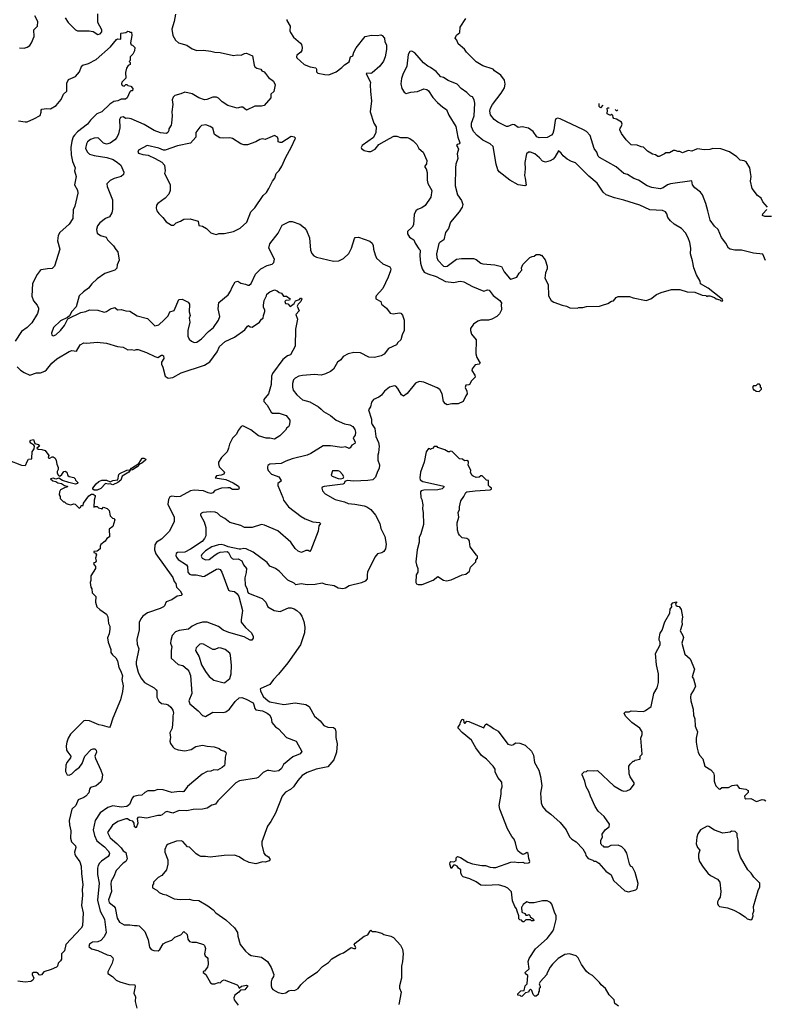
# Model space of a CAD drawing. Extents: x 1933546 to 2138868, y 524910 to 667279.
# Tile 451 of 466: x 2115737 to 2123720, y 590095 to 600644. Entities that reach past the tile are written whole.
import ezdxf

# ---------------------------------------------------------------- set-up
doc = ezdxf.new("R2010")
doc.units = 0

msp = doc.modelspace()

# ---------------------------------------------------------------- linework, layer by layer
at = {"layer": '0CON10XD'}
for points in [[(2115735, 600344), (2115785, 600340), (2115815, 600351), (2115844, 600366), (2115863, 600395), (2115892, 600465), (2115889, 600535), (2115929, 600575), (2115931, 600625), (2115899, 600685)], [(2116224, 600665), (2116256, 600615), (2116333, 600535), (2116354, 600524), (2116480, 600525), (2116525, 600516), (2116575, 600486), (2116599, 600491), (2116616, 600515), (2116616, 600535), (2116573, 600615), (2116575, 600705)], [(2117404, 600704), (2117389, 600625), (2117364, 600544), (2117376, 600475), (2117404, 600424), (2117436, 600396), (2117525, 600370), (2117585, 600331), (2117635, 600313), (2117705, 600316), (2117785, 600308), (2117825, 600297), (2117883, 600293), (2118025, 600261), (2118065, 600268), (2118107, 600263), (2118145, 600283), (2118166, 600286), (2118228, 600258), (2118246, 600156), (2118255, 600140), (2118275, 600126), (2118318, 600115), (2118328, 600095), (2118354, 600084), (2118368, 600068)], [(2118598, 600645), (2118596, 600635), (2118631, 600575), (2118630, 600525), (2118637, 600505), (2118670, 600455), (2118745, 600393), (2118755, 600378), (2118762, 600345), (2118756, 600314), (2118746, 600295), (2118704, 600265), (2118699, 600245), (2118705, 600234), (2118784, 600164), (2118848, 600138), (2118908, 600128), (2118914, 600115), (2118916, 600085), (2118930, 600070), (2119005, 600055), (2119045, 600054), (2119125, 600086), (2119185, 600130), (2119215, 600161), (2119266, 600194), (2119277, 600245), (2119302, 600258), (2119313, 600297), (2119339, 600341), (2119435, 600463), (2119505, 600479), (2119566, 600474), (2119605, 600480), (2119618, 600475), (2119643, 600445), (2119648, 600408), (2119663, 600375), (2119663, 600325), (2119650, 600245), (2119631, 600199), (2119594, 600145), (2119511, 600075), (2119495, 600066), (2119455, 600072), (2119448, 600065), (2119494, 599975), (2119489, 599945), (2119492, 599875), (2119503, 599775), (2119490, 599655), (2119530, 599535), (2119554, 599495), (2119551, 599435), (2119525, 599383), (2119402, 599295), (2119394, 599276), (2119397, 599265), (2119425, 599241), (2119471, 599231), (2119495, 599232), (2119542, 599258), (2119583, 599305), (2119695, 599372), (2119743, 599395), (2119775, 599396), (2119815, 599383), (2119885, 599382), (2119915, 599370), (2119951, 599345), (2119990, 599305), (2120010, 599265), (2120056, 599226), (2120096, 599135), (2120092, 599098), (2120074, 599076), (2120073, 599065), (2120090, 599045), (2120098, 599005), (2120099, 598925), (2120108, 598888), (2120151, 598815), (2120138, 598742), (2120077, 598653), (2120041, 598629), (2119995, 598612), (2119977, 598595), (2119962, 598555), (2119952, 598445), (2119939, 598421), (2119889, 598375), (2119890, 598350), (2119909, 598315), (2119956, 598286), (2119970, 598250), (2120010, 598190), (2120026, 598176), (2120022, 598115), (2120029, 598035), (2120045, 597975), (2120069, 597939), (2120105, 597920), (2120195, 597892), (2120295, 597840), (2120385, 597830), (2120432, 597838), (2120461, 597841), (2120492, 597835), (2120585, 597785), (2120705, 597736), (2120745, 597748), (2120762, 597745), (2120805, 597688), (2120876, 597635), (2120900, 597605), (2120892, 597595), (2120894, 597535), (2120875, 597491), (2120846, 597464), (2120793, 597437), (2120755, 597426), (2120675, 597425), (2120641, 597415), (2120597, 597383), (2120564, 597336), (2120562, 597315), (2120574, 597275), (2120624, 597215), (2120619, 597065), (2120631, 597025), (2120666, 596964), (2120657, 596953), (2120615, 596945), (2120582, 596905), (2120579, 596885), (2120609, 596835), (2120613, 596815), (2120575, 596774), (2120553, 596737), (2120545, 596731), (2120515, 596729), (2120508, 596705), (2120525, 596665), (2120529, 596635), (2120512, 596615), (2120485, 596554), (2120432, 596528), (2120365, 596530), (2120315, 596519), (2120295, 596528), (2120275, 596555), (2120260, 596635), (2120235, 596681), (2120205, 596700), (2120065, 596759), (2120015, 596767), (2119975, 596751), (2119885, 596639), (2119845, 596610), (2119825, 596625), (2119785, 596694), (2119765, 596717), (2119745, 596720), (2119695, 596707), (2119644, 596665), (2119609, 596621), (2119581, 596599), (2119526, 596574), (2119503, 596545), (2119493, 596495), (2119471, 596465), (2119502, 596365), (2119505, 596325), (2119512, 596308), (2119539, 596265), (2119549, 596179), (2119578, 596115), (2119584, 596075), (2119580, 596005), (2119572, 595978), (2119573, 595925), (2119591, 595875), (2119584, 595836), (2119568, 595805), (2119548, 595742), (2119519, 595715), (2119464, 595706), (2119315, 595701), (2119243, 595707), (2119218, 595695), (2119210, 595675), (2119195, 595669), (2118996, 595644), (2118977, 595635), (2118973, 595625), (2118980, 595595), (2119007, 595565), (2119115, 595504), (2119215, 595478), (2119255, 595460), (2119325, 595454), (2119426, 595436), (2119455, 595424), (2119495, 595396), (2119545, 595337), (2119592, 595245), (2119604, 595194), (2119647, 595107), (2119662, 595025), (2119654, 594975), (2119636, 594945), (2119615, 594931), (2119569, 594920), (2119540, 594885), (2119462, 594725), (2119456, 594696), (2119456, 594655), (2119435, 594629), (2119395, 594610), (2119265, 594577), (2119225, 594555), (2119195, 594548), (2119146, 594555), (2119105, 594578), (2119015, 594592), (2118975, 594606), (2118902, 594592), (2118815, 594590), (2118751, 594599), (2118695, 594591), (2118675, 594608), (2118609, 594639), (2118585, 594662), (2118515, 594736), (2118475, 594766), (2118415, 594790), (2118385, 594828), (2118235, 594940), (2118160, 594975), (2118135, 594978), (2118105, 594970), (2118085, 594971), (2117968, 594998), (2117926, 595016), (2117895, 595021), (2117865, 595019), (2117795, 594998), (2117727, 594955), (2117686, 594915), (2117681, 594895), (2117691, 594875), (2117725, 594858), (2117765, 594859), (2117828, 594912), (2117860, 594930), (2117885, 594939), (2117957, 594947), (2117974, 594934), (2117996, 594885), (2118010, 594870), (2118025, 594866), (2118075, 594869), (2118114, 594845), (2118134, 594805), (2118166, 594765), (2118163, 594723), (2118149, 594665), (2118151, 594585), (2118171, 594545), (2118175, 594515), (2118185, 594500), (2118333, 594443), (2118371, 594405), (2118392, 594352), (2118460, 594315), (2118525, 594305), (2118615, 594342), (2118645, 594343), (2118675, 594333), (2118705, 594315), (2118738, 594285), (2118757, 594255), (2118778, 594195), (2118791, 594135), (2118787, 594075), (2118742, 593945), (2118609, 593755), (2118509, 593631), (2118456, 593575), (2118415, 593521), (2118313, 593475), (2118314, 593455), (2118344, 593394), (2118396, 593345), (2118415, 593336), (2118565, 593309), (2118685, 593324), (2118799, 593309), (2118837, 593285), (2118895, 593182), (2118955, 593134), (2118995, 593084), (2119035, 593064), (2119095, 593061), (2119115, 593048), (2119123, 593015), (2119122, 592955), (2119136, 592885), (2119129, 592795), (2119102, 592715), (2119035, 592639), (2118912, 592615)], [(2123723, 598063), (2123692, 598132), (2123594, 598144), (2123465, 598174), (2123395, 598176), (2123345, 598187), (2123325, 598197), (2123298, 598248), (2123252, 598312), (2123216, 598396), (2123175, 598433), (2123131, 598495), (2123106, 598596), (2123083, 598675), (2123047, 598767), (2123026, 598796), (2122965, 598842), (2122942, 598875), (2122935, 598917), (2122705, 598885), (2122674, 598876), (2122625, 598843), (2122595, 598833), (2122505, 598847), (2122455, 598864), (2122362, 598925), (2122314, 598944), (2122245, 598984), (2122206, 598996), (2122125, 599069), (2121946, 599166), (2121932, 599182), (2121918, 599225), (2121887, 599265), (2121845, 599404), (2121804, 599445), (2121773, 599465), (2121525, 599582), (2121495, 599588), (2121479, 599581), (2121469, 599565), (2121457, 599463), (2121445, 599425), (2121430, 599405), (2121385, 599381), (2121298, 599378), (2121275, 599389), (2121236, 599445), (2121185, 599482), (2121116, 599496), (2121075, 599490), (2121035, 599516), (2121015, 599521), (2120965, 599499), (2120948, 599498), (2120855, 599546), (2120816, 599575), (2120776, 599625), (2120769, 599665), (2120776, 599695), (2120799, 599735), (2120891, 599855), (2120929, 599915), (2120934, 599954), (2120926, 599995), (2120890, 600050), (2120822, 600095), (2120808, 600115), (2120695, 600149), (2120625, 600191), (2120520, 600295), (2120498, 600328), (2120432, 600385), (2120416, 600426), (2120398, 600445), (2120412, 600479), (2120448, 600505), (2120453, 600565), (2120514, 600656)], [(2115725, 599559), (2115795, 599548), (2115815, 599550), (2115888, 599581), (2115955, 599617), (2115968, 599652), (2115967, 599675), (2115974, 599686), (2116025, 599691), (2116065, 599687), (2116128, 599725), (2116180, 599790), (2116205, 599847), (2116242, 599878), (2116242, 599965), (2116258, 600002), (2116334, 600036), (2116377, 600085), (2116396, 600134), (2116414, 600156), (2116475, 600174), (2116555, 600217), (2116708, 600352), (2116775, 600432), (2116785, 600440), (2116820, 600435), (2116820, 600495), (2116825, 600500), (2116875, 600508), (2116895, 600520), (2116908, 600518), (2116915, 600510), (2116935, 600510), (2116938, 600475), (2116922, 600395), (2116930, 600375), (2116945, 600370), (2116968, 600345), (2116965, 600310), (2116948, 600275), (2116920, 600245), (2116920, 600205), (2116910, 600195), (2116920, 600185), (2116920, 600165), (2116897, 600153), (2116880, 600125), (2116868, 600078), (2116872, 600018), (2116830, 599975), (2116828, 599955), (2116835, 599940), (2116855, 599932), (2116875, 599950), (2116885, 599950), (2116895, 599940), (2116925, 599930), (2116948, 599905), (2116945, 599880), (2116925, 599880), (2116915, 599870), (2116888, 599805), (2116869, 599791), (2116825, 599791), (2116786, 599774), (2116745, 599766), (2116701, 599739), (2116615, 599657), (2116563, 599635), (2116494, 599566), (2116464, 599525), (2116355, 599441), (2116322, 599408), (2116311, 599389), (2116296, 599344), (2116286, 599275), (2116288, 599195), (2116303, 599125), (2116332, 599055), (2116324, 599025), (2116341, 598965), (2116324, 598876), (2116357, 598817), (2116359, 598785), (2116328, 598645), (2116309, 598605), (2116304, 598515), (2116266, 598454), (2116167, 598363), (2116148, 598332), (2116141, 598275), (2116166, 598185), (2116111, 598005), (2116085, 597979), (2116035, 597975), (2115966, 597964), (2115955, 597957), (2115925, 597915), (2115875, 597819), (2115865, 597682), (2115883, 597633), (2115924, 597585), (2115938, 597555), (2115939, 597535), (2115928, 597495), (2115867, 597395), (2115815, 597347), (2115755, 597303), (2115688, 597198)], [(2121705, 597552), (2121725, 597562), (2121765, 597560), (2121805, 597570), (2121944, 597576), (2121976, 597584), (2122035, 597603), (2122075, 597628), (2122095, 597632), (2122124, 597666), (2122145, 597677), (2122265, 597677), (2122305, 597663), (2122445, 597637), (2122495, 597653), (2122555, 597699), (2122605, 597721), (2122715, 597754), (2122805, 597753), (2122885, 597727), (2122965, 597723), (2123045, 597692), (2123085, 597690), (2123095, 597680), (2123103, 597687), (2123127, 597687), (2123175, 597669), (2123195, 597652), (2123235, 597642), (2123245, 597632), (2123265, 597632), (2123262, 597645), (2123245, 597662), (2123109, 597769), (2123028, 597815), (2123024, 597844), (2122982, 597912), (2122954, 597984), (2122941, 598061), (2122920, 598135), (2122922, 598195), (2122911, 598255), (2122894, 598305), (2122865, 598360), (2122821, 598405), (2122743, 598453), (2122705, 598488), (2122676, 598525), (2122667, 598565), (2122650, 598585), (2122618, 598598), (2122485, 598606), (2122376, 598656), (2122205, 598712), (2122104, 598734), (2122015, 598768), (2121983, 598795), (2121921, 598891), (2121829, 598969), (2121689, 599110), (2121645, 599124), (2121600, 599150), (2121554, 599184), (2121533, 599215), (2121505, 599238), (2121468, 599172), (2121449, 599151), (2121415, 599132), (2121365, 599117), (2121335, 599127), (2121302, 599165), (2121252, 599205), (2121205, 599226), (2121186, 599224), (2121164, 599205), (2121146, 599115), (2121148, 599045), (2121140, 598975), (2121150, 598945), (2121158, 598872), (2121145, 598863), (2121075, 598874), (2120985, 598925), (2120871, 599015), (2120857, 599035), (2120840, 599095), (2120805, 599287), (2120774, 599315), (2120695, 599354), (2120635, 599404), (2120594, 599445), (2120576, 599495), (2120576, 599535), (2120602, 599615), (2120609, 599749), (2120604, 599784), (2120585, 599816), (2120565, 599823), (2120524, 599865), (2120463, 599905), (2120422, 599952), (2120325, 599991), (2120275, 600023), (2120245, 600033), (2120195, 600090), (2120135, 600133), (2120105, 600147), (2120062, 600182), (2119969, 600289), (2119935, 600308), (2119915, 600302), (2119895, 600272), (2119883, 600145), (2119838, 600055), (2119826, 600015), (2119818, 599955), (2119830, 599905), (2119855, 599867), (2119875, 599852), (2119924, 599866), (2119996, 599874), (2120065, 599902), (2120097, 599897), (2120115, 599882), (2120161, 599811), (2120210, 599755), (2120268, 599705), (2120305, 599683), (2120331, 599621), (2120408, 599498), (2120429, 599385), (2120450, 599325), (2120446, 599314), (2120422, 599308), (2120413, 599295), (2120429, 599275), (2120434, 599255), (2120420, 599205), (2120427, 599155), (2120407, 599095), (2120402, 599055), (2120401, 598865), (2120426, 598766), (2120469, 598705), (2120482, 598665), (2120473, 598635), (2120441, 598585), (2120350, 598475), (2120327, 598405), (2120296, 598365), (2120279, 598285), (2120234, 598256), (2120224, 598245), (2120199, 598135), (2120204, 598095), (2120215, 598066), (2120275, 598002), (2120295, 597998), (2120315, 598002), (2120415, 598077), (2120466, 598086), (2120595, 598086), (2120625, 598075), (2120675, 598036), (2120695, 598027), (2120825, 598017), (2120895, 597998), (2120924, 597944), (2120980, 597875), (2120997, 597863), (2121058, 597885), (2121085, 597930), (2121115, 597960), (2121110, 597985), (2121125, 598020), (2121200, 598095), (2121223, 598107), (2121245, 598110), (2121265, 598130), (2121305, 598130), (2121315, 598120), (2121325, 598120), (2121362, 598072), (2121383, 598003), (2121383, 597975), (2121368, 597932), (2121360, 597875), (2121396, 597806), (2121398, 597685), (2121428, 597635), (2121456, 597616), (2121545, 597584), (2121593, 597573), (2121628, 597558), (2121705, 597552)], [(2118368, 600068), (2118399, 600025), (2118455, 599986), (2118472, 599945), (2118457, 599875), (2118424, 599846), (2118427, 599805), (2118355, 599726), (2118325, 599718), (2118255, 599716), (2118165, 599673), (2118125, 599707), (2118105, 599708), (2118065, 599697), (2117965, 599724), (2117905, 599765), (2117865, 599803), (2117845, 599812), (2117805, 599814), (2117741, 599789), (2117715, 599786), (2117656, 599806), (2117585, 599849), (2117505, 599866), (2117462, 599848), (2117397, 599833), (2117379, 599815), (2117369, 599785), (2117376, 599736), (2117364, 599655), (2117369, 599615), (2117361, 599535), (2117357, 599515), (2117334, 599475), (2117333, 599457), (2117324, 599435), (2117308, 599425), (2117243, 599433), (2117175, 599456), (2117070, 599520), (2116932, 599582), (2116895, 599589), (2116875, 599586), (2116845, 599603), (2116815, 599597), (2116806, 599575), (2116808, 599485), (2116795, 599422), (2116778, 599382), (2116756, 599355), (2116705, 599322), (2116665, 599312), (2116635, 599322), (2116579, 599375), (2116565, 599379), (2116535, 599375), (2116495, 599360), (2116463, 599335), (2116451, 599315), (2116443, 599265), (2116461, 599225), (2116485, 599204), (2116535, 599190), (2116669, 599169), (2116736, 599145), (2116785, 599114), (2116819, 599085), (2116852, 599012), (2116850, 598985), (2116825, 598963), (2116748, 598942), (2116705, 598920), (2116670, 598885), (2116672, 598855), (2116730, 598715), (2116729, 598609), (2116723, 598575), (2116700, 598530), (2116655, 598513), (2116595, 598468), (2116571, 598435), (2116560, 598395), (2116568, 598355), (2116602, 598332), (2116664, 598314), (2116676, 598285), (2116741, 598221), (2116765, 598182), (2116788, 598158), (2116803, 598067), (2116782, 598018), (2116778, 597982), (2116755, 597959), (2116647, 597923), (2116565, 597866), (2116508, 597815), (2116472, 597768), (2116421, 597729), (2116372, 597685), (2116342, 597568), (2116295, 597518), (2116269, 597471), (2116248, 597452), (2116175, 597419), (2116097, 597345), (2116078, 597285), (2116082, 597265), (2116095, 597257), (2116125, 597267), (2116175, 597314), (2116215, 597368), (2116252, 597438), (2116392, 597508), (2116445, 597516), (2116485, 597536), (2116573, 597533), (2116642, 597512), (2116665, 597519), (2116709, 597545), (2116755, 597559), (2116785, 597534), (2116825, 597540), (2116875, 597524), (2116915, 597521), (2116995, 597471), (2117105, 597444), (2117185, 597364), (2117225, 597374), (2117285, 597430), (2117325, 597470), (2117343, 597515), (2117390, 597530), (2117440, 597645), (2117475, 597648), (2117539, 597619), (2117556, 597596), (2117553, 597515), (2117562, 597475), (2117552, 597445), (2117559, 597405), (2117536, 597315), (2117536, 597255), (2117551, 597221), (2117578, 597198), (2117605, 597186), (2117635, 597190), (2117684, 597225), (2117757, 597303), (2117812, 597345), (2117866, 597424), (2117881, 597465), (2117862, 597545), (2117869, 597615), (2117968, 597695), (2117994, 597735), (2118011, 597779), (2118045, 597835), (2118071, 597841), (2118105, 597822), (2118155, 597812), (2118180, 597800), (2118195, 597799), (2118215, 597816), (2118262, 597918), (2118317, 597973), (2118385, 598011), (2118440, 598025), (2118459, 598041), (2118465, 598077), (2118404, 598195), (2118416, 598244), (2118506, 598355), (2118547, 598443), (2118625, 598480), (2118655, 598483), (2118735, 598454), (2118785, 598415), (2118806, 598385), (2118841, 598305), (2118849, 598175), (2118865, 598139), (2118886, 598115), (2118915, 598101), (2119095, 598058), (2119155, 598061), (2119205, 598084), (2119261, 598139), (2119291, 598195), (2119321, 598299), (2119330, 598310), (2119365, 598313), (2119425, 598294), (2119485, 598272), (2119510, 598250), (2119522, 598225), (2119526, 598186), (2119542, 598125), (2119558, 598088), (2119625, 598027), (2119699, 597995), (2119709, 597975), (2119708, 597955), (2119682, 597885), (2119624, 597765), (2119554, 597685), (2119549, 597675), (2119551, 597655), (2119602, 597625), (2119612, 597595), (2119664, 597554), (2119705, 597498), (2119735, 597491), (2119805, 597502), (2119818, 597498), (2119835, 597480), (2119853, 597423), (2119855, 597385), (2119853, 597315), (2119831, 597269), (2119816, 597215), (2119784, 597186), (2119770, 597160), (2119685, 597120), (2119640, 597060), (2119608, 597042), (2119535, 597025), (2119475, 597029), (2119385, 597074), (2119315, 597080), (2119255, 597063), (2119202, 597035), (2119175, 597000), (2119140, 596975), (2119095, 596901), (2119064, 596876), (2119012, 596848), (2118965, 596837), (2118895, 596841), (2118765, 596832), (2118725, 596826), (2118686, 596804), (2118670, 596785), (2118657, 596745), (2118657, 596707), (2118666, 596676), (2118703, 596625), (2118765, 596570), (2118845, 596549), (2118935, 596497), (2118965, 596471), (2118988, 596448), (2119065, 596403), (2119125, 596355), (2119215, 596314), (2119273, 596305), (2119304, 596284), (2119325, 596253), (2119332, 596225), (2119327, 596193), (2119306, 596165), (2119329, 596119), (2119325, 596103), (2119293, 596086), (2119274, 596056), (2119265, 596051), (2119225, 596066), (2119185, 596059), (2119065, 596079), (2118985, 596077), (2118854, 595995), (2118815, 595977), (2118655, 595938), (2118585, 595914), (2118535, 595889), (2118415, 595883), (2118395, 595868), (2118390, 595855), (2118389, 595835), (2118396, 595815), (2118432, 595775), (2118482, 595758), (2118512, 595745), (2118536, 595706), (2118530, 595695), (2118501, 595675), (2118499, 595655), (2118554, 595525), (2118561, 595495), (2118615, 595426), (2118751, 595321), (2118795, 595296), (2118875, 595264), (2118946, 595256), (2118958, 595245), (2118940, 595220), (2118931, 595165), (2118855, 594960), (2118845, 594947), (2118825, 594956), (2118802, 594958), (2118755, 594936), (2118720, 594950), (2118685, 594977), (2118639, 595045), (2118499, 595169), (2118359, 595229), (2118325, 595236), (2118225, 595202), (2118145, 595204), (2118105, 595226), (2117985, 595258), (2117935, 595300), (2117888, 595325), (2117855, 595356), (2117828, 595368), (2117775, 595373), (2117696, 595366), (2117682, 595358), (2117673, 595345), (2117674, 595335), (2117711, 595265), (2117729, 595205), (2117729, 595115), (2117716, 595085), (2117691, 595055), (2117565, 594970), (2117505, 594941), (2117425, 594934), (2117412, 594925), (2117409, 594905), (2117416, 594885), (2117435, 594862), (2117521, 594805), (2117532, 594785), (2117538, 594725), (2117554, 594704), (2117575, 594696), (2117627, 594697), (2117675, 594686), (2117695, 594679), (2117715, 594681), (2117845, 594757), (2117865, 594761), (2117885, 594754), (2117902, 594725), (2117972, 594532), (2117985, 594524), (2118035, 594517), (2118065, 594494), (2118084, 594465), (2118124, 594315), (2118107, 594215), (2118109, 594189), (2118155, 594131), (2118218, 594075), (2118237, 594035), (2118237, 594017), (2118222, 593998), (2118205, 593997), (2118142, 594032), (2117975, 594077), (2117915, 594105), (2117864, 594144), (2117745, 594189), (2117695, 594191), (2117635, 594171), (2117585, 594147), (2117545, 594113), (2117445, 594100), (2117405, 594085), (2117370, 594045), (2117354, 593994), (2117353, 593965), (2117364, 593925), (2117357, 593885), (2117360, 593805), (2117435, 593736), (2117482, 593725), (2117531, 593685), (2117546, 593665), (2117565, 593618), (2117581, 593425), (2117546, 593345), (2117557, 593315), (2117649, 593239), (2117695, 593189), (2117725, 593179), (2117805, 593224), (2117915, 593222), (2117945, 593228), (2117983, 593257), (2118045, 593341), (2118085, 593378), (2118115, 593383), (2118163, 593365), (2118235, 593324), (2118245, 593305), (2118254, 593264), (2118265, 593249), (2118335, 593241), (2118385, 593216), (2118411, 593195), (2118428, 593165), (2118436, 593115), (2118475, 593067), (2118507, 593045), (2118592, 592952), (2118697, 592915), (2118758, 592805), (2118741, 592779), (2118662, 592745), (2118562, 592665), (2118539, 592621), (2118513, 592595), (2118465, 592591), (2118405, 592602), (2118385, 592599), (2118345, 592580), (2118289, 592525), (2118273, 592517), (2118092, 592488), (2118052, 592468), (2118015, 592434), (2117859, 592275), (2117835, 592241), (2117795, 592228), (2117745, 592196), (2117695, 592186), (2117595, 592184), (2117525, 592167), (2117445, 592172), (2117375, 592142), (2117315, 592160), (2117295, 592154), (2117261, 592125), (2117245, 592119), (2117215, 592117), (2117099, 592091), (2117015, 592100), (2117001, 592095), (2116996, 592085), (2117003, 592035), (2116983, 591987), (2116967, 591995), (2116961, 592035), (2116948, 592058), (2116915, 592066), (2116892, 592082), (2116875, 592084), (2116787, 592053), (2116730, 592015), (2116678, 591935), (2116705, 591879), (2116778, 591818), (2116822, 591772), (2116845, 591738), (2116875, 591722), (2116888, 591655), (2116874, 591626), (2116845, 591606), (2116770, 591530), (2116746, 591465), (2116716, 591415), (2116711, 591385), (2116719, 591305), (2116689, 591215), (2116694, 591185), (2116746, 591146), (2116758, 591128), (2116779, 591019), (2116806, 590976), (2116855, 590946), (2116915, 590946), (2116965, 590938), (2116995, 590941), (2117015, 590936), (2117076, 590876), (2117114, 590785), (2117128, 590708), (2117145, 590683), (2117172, 590672), (2117220, 590670), (2117236, 590684), (2117273, 590745), (2117305, 590760)], [(2121982, 599727), (2121955, 599700), (2121940, 599715), (2121941, 599745)], [(2123562, 599005), (2123555, 599058), (2123515, 599121), (2123495, 599132), (2123450, 599140), (2123414, 599174), (2123335, 599228), (2123245, 599260), (2123157, 599263), (2123125, 599253), (2123065, 599249), (2122995, 599259), (2122965, 599251), (2122935, 599234), (2122895, 599243), (2122835, 599219), (2122805, 599233), (2122785, 599230), (2122755, 599242), (2122737, 599243), (2122695, 599219), (2122655, 599218), (2122642, 599205), (2122585, 599177), (2122569, 599179), (2122545, 599197), (2122512, 599202), (2122457, 599237), (2122417, 599277), (2122391, 599281), (2122348, 599298), (2122285, 599302), (2122229, 599355), (2122179, 599425), (2122164, 599465), (2122165, 599480), (2122178, 599495), (2122188, 599525), (2122180, 599545), (2122127, 599577), (2122100, 599585), (2122090, 599595), (2122088, 599618), (2122075, 599630), (2122068, 599622), (2122055, 599620), (2122028, 599635), (2122030, 599675), (2122022, 599688), (2122035, 599700), (2122050, 599700)], [(2122112, 599683), (2122122, 599672), (2122135, 599672), (2122141, 599678)], [(2117845, 598342), (2117868, 598352), (2117925, 598353), (2118026, 598374), (2118099, 598411), (2118167, 598473), (2118213, 598587), (2118253, 598627), (2118345, 598762), (2118378, 598792), (2118406, 598834), (2118444, 598915), (2118469, 598945), (2118484, 598996), (2118515, 599028), (2118543, 599075), (2118585, 599172), (2118643, 599275), (2118690, 599375), (2118680, 599385), (2118645, 599394), (2118545, 599327), (2118525, 599327), (2118504, 599334), (2118504, 599365), (2118497, 599387), (2118465, 599403), (2118365, 599360), (2118335, 599366), (2118308, 599362), (2118264, 599334), (2118177, 599303), (2118135, 599303), (2118105, 599313), (2118015, 599370), (2117985, 599378), (2117915, 599373), (2117879, 599379), (2117821, 599415), (2117805, 599480), (2117775, 599500), (2117728, 599518), (2117685, 599510), (2117665, 599492), (2117623, 599435), (2117623, 599385), (2117565, 599322), (2117425, 599292), (2117295, 599247), (2117275, 599247), (2117225, 599267), (2117103, 599297), (2117008, 599245), (2117000, 599225), (2117010, 599215), (2117055, 599199), (2117112, 599192), (2117188, 599158), (2117258, 599118), (2117287, 599085), (2117294, 599025), (2117288, 598995), (2117347, 598877), (2117348, 598815), (2117335, 598776), (2117295, 598730), (2117215, 598674), (2117202, 598658), (2117197, 598623), (2117206, 598595), (2117225, 598569), (2117271, 598525), (2117305, 598477), (2117363, 598443), (2117387, 598443), (2117413, 598467), (2117460, 598485), (2117494, 598506), (2117562, 598512), (2117646, 598486), (2117655, 598438), (2117695, 598432), (2117736, 598406), (2117785, 598362), (2117815, 598348), (2117845, 598342)], [(2123742, 598635), (2123695, 598694), (2123675, 598733), (2123635, 598760), (2123581, 598835), (2123562, 598915), (2123568, 598965), (2123562, 599005)], [(2123786, 598535), (2123716, 598534), (2123691, 598545), (2123692, 598565), (2123738, 598612)], [(2115710, 596925), (2115745, 596890), (2115785, 596864), (2115845, 596836), (2115915, 596859), (2115958, 596862), (2116005, 596878), (2116025, 596894), (2116081, 596965), (2116135, 597009), (2116265, 597090), (2116295, 597099), (2116345, 597094), (2116385, 597161), (2116425, 597182), (2116455, 597180), (2116565, 597190), (2116665, 597179), (2116785, 597144), (2116845, 597136), (2116895, 597108), (2116935, 597112), (2116965, 597103), (2116985, 597111), (2117005, 597109), (2117095, 597080), (2117182, 597035), (2117215, 597026), (2117255, 597048), (2117265, 597049), (2117275, 597041), (2117280, 597015), (2117256, 596975), (2117254, 596955), (2117270, 596920), (2117294, 596825), (2117325, 596804), (2117375, 596811), (2117465, 596859), (2117715, 596942), (2117772, 596979), (2117851, 597085), (2117875, 597141), (2117937, 597195), (2118038, 597242), (2118148, 597322), (2118175, 597362), (2118185, 597367), (2118204, 597354), (2118225, 597350), (2118306, 597405), (2118326, 597434), (2118344, 597446), (2118346, 597475), (2118362, 597518), (2118363, 597533), (2118348, 597565), (2118346, 597585), (2118356, 597635), (2118381, 597685), (2118384, 597705), (2118415, 597729), (2118465, 597748), (2118495, 597740), (2118515, 597720), (2118540, 597715), (2118562, 597682), (2118592, 597682), (2118632, 597655), (2118625, 597640), (2118585, 597636), (2118574, 597625), (2118583, 597603), (2118608, 597598), (2118632, 597572), (2118677, 597603), (2118689, 597631), (2118732, 597645), (2118745, 597662), (2118755, 597662), (2118759, 597655), (2118746, 597625), (2118718, 597595), (2118708, 597575), (2118728, 597525), (2118692, 597485), (2118710, 597435), (2118691, 597329), (2118686, 597145), (2118635, 597052), (2118605, 597041), (2118556, 597004), (2118445, 596855), (2118434, 596825), (2118428, 596735), (2118402, 596635), (2118352, 596575), (2118352, 596555), (2118385, 596515), (2118428, 596438), (2118445, 596429), (2118515, 596429), (2118589, 596405), (2118628, 596355), (2118630, 596335), (2118622, 596295), (2118615, 596282), (2118597, 596273), (2118584, 596246), (2118522, 596185), (2118465, 596151), (2118415, 596160), (2118375, 596159), (2118295, 596185), (2118211, 596251), (2118125, 596293), (2118108, 596285), (2118075, 596242), (2118057, 596205), (2118015, 596160), (2117983, 596097), (2117974, 596055), (2117957, 596015), (2117898, 595955), (2117866, 595905), (2117864, 595884), (2117874, 595855), (2117929, 595795), (2117923, 595775), (2117894, 595764), (2117845, 595756), (2117828, 595735), (2117945, 595716), (2118022, 595682), (2118080, 595645), (2118086, 595624), (2118079, 595611), (2118015, 595611), (2117988, 595628), (2117965, 595630), (2117896, 595625), (2117825, 595600), (2117803, 595575), (2117785, 595569), (2117755, 595574), (2117705, 595596), (2117605, 595604), (2117565, 595597), (2117455, 595537), (2117415, 595531), (2117365, 595540), (2117345, 595532), (2117329, 595505), (2117322, 595455), (2117389, 595315), (2117390, 595265), (2117338, 595162), (2117255, 595079), (2117203, 595047), (2117183, 595017), (2117181, 594965), (2117195, 594921), (2117375, 594667), (2117391, 594625), (2117408, 594605), (2117416, 594565), (2117456, 594525), (2117476, 594484), (2117466, 594474), (2117423, 594467), (2117365, 594429), (2117305, 594407), (2117288, 594365), (2117275, 594352), (2117240, 594335), (2117105, 594289), (2117057, 594253), (2117034, 594226), (2117016, 594185), (2117016, 594106), (2116990, 594005), (2116993, 593955), (2117014, 593905), (2116983, 593765), (2116985, 593735), (2117007, 593653), (2117035, 593594), (2117074, 593544), (2117176, 593486), (2117199, 593465), (2117204, 593455), (2117204, 593385), (2117225, 593343), (2117255, 593319), (2117305, 593312), (2117325, 593304), (2117355, 593280), (2117378, 593245), (2117384, 593216), (2117376, 593185), (2117378, 593145), (2117368, 593055), (2117344, 593005), (2117351, 592955), (2117343, 592915), (2117350, 592890), (2117377, 592855), (2117395, 592837), (2117435, 592821), (2117505, 592811), (2117574, 592826), (2117622, 592858), (2117695, 592872), (2117745, 592861), (2117818, 592855), (2117872, 592835), (2117895, 592819), (2117929, 592809), (2117945, 592797), (2117949, 592785), (2117936, 592744), (2117934, 592675), (2117928, 592655), (2117905, 592631), (2117856, 592604), (2117815, 592606), (2117785, 592594), (2117745, 592588), (2117690, 592560), (2117535, 592429), (2117495, 592376), (2117485, 592370), (2117445, 592374), (2117365, 592365), (2117274, 592394), (2117215, 592395), (2117175, 592381), (2117109, 592381), (2117076, 592364), (2117045, 592336), (2117004, 592334), (2116955, 592321), (2116941, 592305), (2116911, 592235), (2116885, 592216), (2116823, 592207), (2116735, 592222), (2116679, 592205), (2116598, 592145), (2116546, 592065), (2116522, 591965), (2116538, 591905), (2116563, 591845), (2116645, 591783), (2116685, 591741), (2116698, 591715), (2116695, 591695), (2116685, 591679), (2116611, 591629), (2116592, 591608), (2116576, 591584), (2116570, 591555), (2116571, 591485), (2116587, 591395), (2116571, 591211), (2116599, 591095), (2116645, 591006), (2116661, 590865), (2116642, 590818), (2116605, 590778), (2116575, 590765), (2116515, 590760), (2116485, 590739), (2116478, 590715), (2116505, 590691), (2116575, 590673), (2116675, 590626), (2116708, 590618), (2116734, 590595), (2116738, 590578), (2116726, 590535), (2116679, 590445), (2116680, 590425), (2116732, 590395), (2116768, 590355), (2116808, 590335), (2116905, 590308), (2116968, 590305), (2116972, 590285), (2116958, 590215), (2116976, 590175), (2116974, 590124), (2116991, 590055)], [(2123655, 596660), (2123680, 596685), (2123678, 596698), (2123670, 596705), (2123670, 596725), (2123658, 596738), (2123635, 596740), (2123618, 596722), (2123595, 596720), (2123582, 596708), (2123595, 596680), (2123605, 596680), (2123623, 596663), (2123655, 596660)], [(2115608, 595928), (2115755, 595871), (2115795, 595869), (2115803, 595875), (2115813, 595905), (2115832, 595935), (2115865, 595940), (2115868, 595945), (2115872, 596015), (2115892, 596048), (2115894, 596074), (2115887, 596087), (2115855, 596107), (2115847, 596125), (2115855, 596139), (2115885, 596147), (2115900, 596105), (2115935, 596092), (2115950, 596075), (2115922, 596052), (2115935, 596042), (2115975, 596040), (2116008, 596028), (2116050, 595975), (2116042, 595955), (2116050, 595945), (2116060, 595945), (2116085, 595962), (2116095, 595962), (2116118, 595945), (2116128, 595922), (2116133, 595883), (2116150, 595845), (2116150, 595825), (2116138, 595805), (2116138, 595785), (2116151, 595761), (2116167, 595753), (2116189, 595771), (2116210, 595805), (2116225, 595808), (2116242, 595795), (2116252, 595762), (2116265, 595750), (2116315, 595738), (2116330, 595725), (2116335, 595710), (2116358, 595685), (2116356, 595674), (2116334, 595666), (2116263, 595687), (2116195, 595708), (2116155, 595732), (2116125, 595722), (2116095, 595731), (2116068, 595725), (2116093, 595703), (2116125, 595698), (2116145, 595682), (2116185, 595674), (2116215, 595652), (2116248, 595645), (2116246, 595634), (2116225, 595632), (2116175, 595608), (2116163, 595587), (2116160, 595555), (2116170, 595535), (2116170, 595515), (2116205, 595480), (2116215, 595480), (2116235, 595460), (2116255, 595452), (2116285, 595448), (2116315, 595458), (2116332, 595452), (2116375, 595410), (2116390, 595425), (2116395, 595440), (2116415, 595440), (2116420, 595465), (2116477, 595543), (2116505, 595560), (2116525, 595562), (2116545, 595545), (2116546, 595535), (2116535, 595495), (2116532, 595422), (2116545, 595430), (2116565, 595428), (2116580, 595415), (2116608, 595408), (2116615, 595400), (2116635, 595420), (2116675, 595407), (2116696, 595385), (2116705, 595330), (2116730, 595305), (2116745, 595300), (2116754, 595285), (2116734, 595215), (2116693, 595185), (2116697, 595105), (2116671, 595085), (2116652, 595058), (2116605, 595023), (2116598, 595005), (2116598, 594975), (2116565, 594950), (2116530, 594945), (2116530, 594935), (2116549, 594929), (2116559, 594909), (2116550, 594875), (2116556, 594844), (2116545, 594830), (2116530, 594825), (2116528, 594815), (2116548, 594785), (2116548, 594765), (2116500, 594685), (2116500, 594635), (2116492, 594615), (2116498, 594565), (2116508, 594545), (2116513, 594505), (2116552, 594465), (2116547, 594405), (2116562, 594355), (2116594, 594324), (2116666, 594276), (2116682, 594245), (2116687, 594175), (2116702, 594145), (2116703, 594115), (2116696, 594064), (2116677, 594023), (2116683, 593975), (2116713, 593895), (2116714, 593865), (2116730, 593840), (2116765, 593808), (2116784, 593775), (2116799, 593705), (2116821, 593665), (2116837, 593615), (2116829, 593575), (2116844, 593506), (2116837, 593445), (2116815, 593356), (2116735, 593162), (2116707, 593073), (2116698, 593062), (2116625, 593084), (2116585, 593090), (2116485, 593132), (2116445, 593136), (2116425, 593131), (2116282, 592988), (2116255, 592945), (2116240, 592905), (2116233, 592863), (2116239, 592819), (2116251, 592795), (2116283, 592753), (2116280, 592735), (2116242, 592685), (2116232, 592658), (2116228, 592588), (2116245, 592555), (2116265, 592551), (2116296, 592564), (2116335, 592604), (2116376, 592635), (2116406, 592675), (2116436, 592755), (2116503, 592825), (2116525, 592832), (2116542, 592832), (2116557, 592817), (2116558, 592795), (2116542, 592755), (2116548, 592728), (2116607, 592605), (2116622, 592555), (2116618, 592505), (2116605, 592480), (2116555, 592437), (2116495, 592417), (2116485, 592400), (2116478, 592362), (2116445, 592324), (2116425, 592310), (2116364, 592286), (2116337, 592225), (2116295, 592185), (2116267, 592065), (2116269, 592019), (2116286, 591955), (2116282, 591875), (2116292, 591835), (2116334, 591794), (2116339, 591775), (2116324, 591726), (2116326, 591705), (2116334, 591685), (2116381, 591621), (2116396, 591576), (2116397, 591495), (2116412, 591375), (2116404, 591325), (2116408, 591265), (2116399, 591155), (2116417, 591075), (2116408, 590935), (2116395, 590911), (2116232, 590735), (2116215, 590670), (2116183, 590637), (2116185, 590580), (2116175, 590560), (2116150, 590535), (2116140, 590505), (2116130, 590495), (2116075, 590468), (2115996, 590444), (2115969, 590411), (2115955, 590408), (2115945, 590412), (2115936, 590426), (2115917, 590437), (2115883, 590437), (2115872, 590425), (2115871, 590415), (2115887, 590375), (2115876, 590355), (2115855, 590341), (2115795, 590332), (2115716, 590344)], [(2120045, 594592), (2120165, 594640), (2120215, 594678), (2120275, 594640), (2120305, 594632), (2120355, 594642), (2120475, 594698), (2120515, 594702), (2120553, 594737), (2120565, 594780), (2120620, 594835), (2120622, 594855), (2120638, 594875), (2120637, 594895), (2120628, 594908), (2120560, 594995), (2120552, 595055), (2120545, 595071), (2120525, 595084), (2120473, 595093), (2120445, 595120), (2120435, 595140), (2120424, 595174), (2120420, 595255), (2120437, 595315), (2120431, 595365), (2120446, 595395), (2120446, 595426), (2120461, 595489), (2120492, 595535), (2120512, 595578), (2120524, 595586), (2120615, 595598), (2120773, 595607), (2120790, 595615), (2120790, 595625), (2120774, 595634), (2120758, 595655), (2120756, 595706), (2120735, 595710), (2120687, 595757), (2120675, 595758), (2120657, 595743), (2120625, 595740), (2120592, 595752), (2120582, 595762), (2120563, 595793), (2120568, 595815), (2120540, 595875), (2120543, 595895), (2120541, 595911), (2120525, 595922), (2120498, 595918), (2120477, 595937), (2120445, 595940), (2120367, 596017), (2120345, 596020), (2120337, 596013), (2120323, 596013), (2120287, 596037), (2120215, 596060), (2120205, 596070), (2120175, 596070), (2120155, 596050), (2120142, 596048), (2120135, 596040), (2120128, 596048), (2120115, 596050), (2120090, 596015), (2120066, 595905), (2120027, 595797), (2120020, 595735), (2120024, 595714), (2120052, 595695), (2120265, 595649), (2120278, 595645), (2120278, 595635), (2120262, 595618), (2120215, 595608), (2120065, 595604), (2120035, 595596), (2120030, 595585), (2120032, 595525), (2120042, 595505), (2120052, 595445), (2120048, 595405), (2120058, 595365), (2120060, 595235), (2120032, 595135), (2120013, 595095), (2120013, 595047), (2119994, 594966), (2119980, 594835), (2119984, 594804), (2119998, 594765), (2119998, 594725), (2119982, 594695), (2119980, 594615), (2119985, 594600), (2120003, 594593), (2120045, 594592)], [(2116565, 595604), (2116535, 595605), (2116521, 595615), (2116519, 595625), (2116555, 595671), (2116585, 595697), (2116615, 595711), (2116665, 595712), (2116705, 595691), (2116733, 595707), (2116787, 595713), (2116800, 595770), (2116808, 595782), (2116885, 595817), (2116918, 595822), (2116935, 595840), (2117012, 595888), (2117049, 595945), (2117065, 595948), (2117087, 595935), (2117084, 595925), (2117045, 595894), (2117018, 595882), (2116996, 595854), (2116945, 595823), (2116921, 595819), (2116904, 595795), (2116835, 595755), (2116818, 595712), (2116786, 595685), (2116735, 595662), (2116705, 595671), (2116685, 595667), (2116655, 595674), (2116605, 595621), (2116565, 595604)], [(2119175, 595724), (2119199, 595731), (2119206, 595745), (2119192, 595772), (2119165, 595802), (2119145, 595812), (2119085, 595810), (2119072, 595765), (2119082, 595755), (2119145, 595729), (2119175, 595724)], [(2122150, 590075), (2122110, 590105), (2122102, 590145), (2122047, 590197), (2122008, 590265), (2121964, 590304), (2121945, 590330), (2121870, 590405), (2121830, 590425), (2121805, 590448), (2121752, 590522), (2121718, 590595), (2121696, 590616), (2121625, 590637), (2121575, 590629), (2121502, 590585), (2121442, 590525), (2121418, 590495), (2121380, 590425), (2121380, 590415), (2121310, 590335), (2121300, 590315), (2121308, 590285), (2121308, 590272), (2121300, 590265), (2121300, 590235), (2121290, 590225), (2121288, 590202), (2121268, 590182), (2121252, 590182), (2121235, 590200), (2121222, 590245), (2121205, 590258), (2121190, 590245), (2121186, 590224), (2121152, 590218), (2121115, 590180), (2121102, 590182), (2121095, 590190), (2121072, 590192), (2121072, 590208), (2121102, 590238), (2121138, 590242), (2121150, 590295), (2121170, 590315), (2121178, 590405), (2121151, 590421), (2121149, 590435), (2121190, 590475), (2121182, 590555), (2121192, 590585), (2121261, 590689), (2121385, 590802), (2121445, 590880), (2121456, 590904), (2121482, 591005), (2121482, 591045), (2121463, 591083), (2121435, 591170), (2121420, 591185), (2121383, 591203), (2121335, 591204), (2121245, 591183), (2121195, 591183), (2121165, 591193), (2121127, 591165), (2121118, 591142), (2121110, 591135), (2121112, 591082), (2121145, 591068), (2121155, 591050), (2121175, 591050), (2121188, 591058), (2121198, 591048), (2121202, 591032), (2121238, 591008), (2121240, 590995), (2121235, 590990), (2121215, 590990), (2121205, 591000), (2121155, 591000), (2121135, 590980), (2121125, 590980), (2121108, 590998), (2121092, 591002), (2121082, 591012), (2121080, 591045), (2121062, 591095), (2121057, 591117), (2121038, 591145), (2121013, 591203), (2121002, 591302), (2120965, 591338), (2120935, 591353), (2120865, 591374), (2120728, 591368), (2120675, 591373), (2120625, 591407), (2120555, 591440), (2120485, 591462), (2120472, 591475), (2120460, 591505), (2120460, 591535), (2120434, 591554), (2120422, 591575), (2120400, 591585), (2120382, 591585), (2120355, 591550), (2120342, 591595), (2120345, 591617), (2120354, 591626), (2120385, 591623), (2120410, 591635), (2120410, 591665), (2120425, 591678), (2120458, 591668), (2120535, 591617), (2120585, 591600), (2120685, 591582), (2120725, 591582), (2120775, 591563), (2120805, 591560), (2120835, 591560), (2120995, 591617), (2121035, 591623), (2121075, 591613), (2121125, 591617), (2121147, 591607), (2121185, 591610), (2121196, 591614), (2121200, 591625), (2121187, 591657), (2121181, 591711), (2121165, 591720), (2121145, 591707), (2121125, 591702), (2121095, 591718), (2121071, 591741), (2121059, 591765), (2121044, 591824), (2121030, 591865), (2121005, 591892), (2120961, 591975), (2120877, 592185), (2120871, 592225), (2120892, 592345), (2120893, 592393), (2120902, 592425), (2120898, 592475), (2120856, 592526), (2120828, 592585), (2120828, 592615), (2120808, 592645), (2120735, 592720), (2120682, 592762), (2120622, 592842), (2120574, 592925), (2120475, 593008), (2120433, 593055), (2120433, 593065), (2120454, 593095), (2120455, 593118), (2120475, 593150), (2120490, 593145), (2120492, 593115), (2120498, 593108), (2120505, 593108), (2120525, 593127), (2120546, 593124), (2120705, 593059), (2120720, 593090), (2120735, 593100), (2120782, 593072), (2120809, 593049), (2120860, 593020), (2120965, 592883), (2121005, 592870), (2121023, 592877), (2121045, 592898), (2121092, 592892), (2121150, 592870), (2121215, 592807), (2121237, 592765), (2121249, 592685), (2121294, 592604), (2121313, 592537), (2121328, 592435), (2121314, 592356), (2121316, 592306), (2121320, 592255), (2121333, 592215), (2121367, 592175), (2121425, 592131), (2121522, 592042), (2121588, 591965), (2121625, 591890), (2121650, 591865), (2121696, 591836), (2121765, 591760), (2121795, 591710), (2121798, 591688), (2121808, 591675), (2121825, 591658), (2121875, 591640), (2121885, 591630), (2121905, 591628), (2121936, 591606), (2122012, 591522), (2122071, 591481), (2122095, 591423), (2122215, 591310), (2122255, 591301), (2122335, 591323), (2122348, 591335), (2122359, 591389), (2122326, 591506), (2122298, 591565), (2122277, 591577), (2122265, 591600), (2122237, 591715), (2122215, 591752), (2122184, 591784), (2122145, 591802), (2122065, 591798), (2122035, 591780), (2121995, 591780), (2121988, 591788), (2121972, 591792), (2121968, 591808), (2121960, 591815), (2121960, 591855), (2121978, 591885), (2121973, 591917), (2122004, 591966), (2122050, 591995), (2122052, 592025), (2121995, 592106), (2121932, 592165), (2121898, 592215), (2121847, 592325), (2121832, 592375), (2121802, 592425), (2121788, 592485), (2121758, 592555), (2121760, 592565), (2121780, 592585), (2121805, 592590), (2121815, 592600), (2121878, 592598), (2121925, 592600), (2122100, 592435), (2122185, 592386), (2122205, 592380), (2122236, 592384), (2122275, 592402), (2122317, 592453), (2122317, 592467), (2122273, 592533), (2122263, 592563), (2122260, 592645), (2122272, 592668), (2122305, 592700), (2122315, 592700), (2122325, 592710), (2122375, 592720), (2122380, 592725), (2122380, 592755), (2122400, 592775), (2122388, 592945), (2122402, 592985), (2122402, 593015), (2122378, 593055), (2122292, 593115), (2122224, 593184), (2122210, 593215), (2122223, 593227), (2122262, 593228), (2122285, 593238), (2122416, 593234), (2122438, 593242), (2122497, 593285), (2122526, 593424), (2122564, 593486), (2122576, 593544), (2122576, 593635), (2122554, 593734), (2122546, 593855), (2122593, 593945), (2122593, 593975), (2122583, 593995), (2122583, 594015), (2122595, 594072), (2122617, 594105), (2122646, 594194), (2122698, 594285), (2122703, 594327), (2122718, 594355), (2122715, 594380), (2122730, 594395), (2122768, 594408), (2122770, 594395), (2122760, 594385), (2122762, 594372), (2122775, 594360), (2122798, 594358), (2122818, 594325), (2122832, 594245), (2122828, 594195), (2122831, 594165), (2122808, 594095), (2122838, 594048), (2122844, 594025), (2122827, 593965), (2122859, 593845), (2122917, 593795), (2122963, 593685), (2122938, 593605), (2122952, 593582), (2122971, 593505), (2122960, 593470), (2122923, 593415), (2122919, 593385), (2122921, 593345), (2122946, 593256), (2122952, 593192), (2122964, 593155), (2122969, 593075), (2122993, 593015), (2122979, 592945), (2122979, 592905), (2122991, 592839)], [(2117925, 593540), (2117935, 593542), (2117985, 593587), (2118002, 593635), (2118006, 593724), (2117995, 593835), (2117987, 593857), (2117937, 593895), (2117895, 593912), (2117865, 593914), (2117825, 593897), (2117805, 593896), (2117705, 593954), (2117685, 593957), (2117665, 593952), (2117626, 593915), (2117620, 593885), (2117658, 593818), (2117684, 593734), (2117725, 593661), (2117765, 593606), (2117815, 593568), (2117925, 593540)], [(2122991, 592839), (2123001, 592795), (2123016, 592765), (2123050, 592725), (2123074, 592645), (2123136, 592606), (2123166, 592575), (2123174, 592545), (2123172, 592485), (2123178, 592465), (2123192, 592435), (2123224, 592404), (2123235, 592400), (2123255, 592418), (2123325, 592418), (2123365, 592438), (2123417, 592447), (2123442, 592412), (2123512, 592402), (2123538, 592385), (2123537, 592365), (2123499, 592325), (2123500, 592305), (2123510, 592295), (2123565, 592301), (2123625, 592269), (2123685, 592290), (2123707, 592287), (2123726, 592276)], [(2118912, 592615), (2118815, 592579), (2118763, 592545), (2118716, 592494), (2118668, 592425), (2118635, 592398), (2118581, 592369), (2118546, 592325), (2118475, 592143), (2118427, 592053), (2118389, 592005), (2118331, 591835), (2118331, 591805), (2118350, 591715), (2118365, 591697), (2118402, 591675), (2118420, 591645), (2118408, 591632), (2118365, 591619), (2118335, 591621), (2118265, 591599), (2118195, 591616), (2118134, 591644), (2118085, 591676), (2118035, 591694), (2117925, 591689), (2117775, 591671), (2117725, 591680), (2117678, 591678), (2117655, 591690), (2117625, 591708), (2117578, 591758), (2117555, 591778), (2117534, 591784), (2117485, 591838), (2117466, 591846), (2117415, 591842), (2117325, 591812), (2117310, 591795), (2117292, 591755), (2117292, 591725), (2117323, 591643), (2117322, 591595), (2117308, 591535), (2117260, 591475), (2117220, 591455), (2117170, 591405), (2117170, 591385), (2117158, 591372), (2117160, 591345), (2117205, 591320), (2117230, 591295), (2117270, 591275), (2117305, 591268), (2117390, 591225), (2117455, 591219), (2117553, 591223), (2117592, 591212), (2117655, 591206), (2117750, 591150), (2117807, 591107), (2117836, 591075), (2117945, 591001), (2118035, 590916), (2118068, 590865), (2118072, 590825), (2118098, 590735), (2118153, 590663), (2118186, 590636), (2118215, 590620), (2118325, 590600), (2118390, 590555), (2118428, 590488), (2118458, 590415), (2118455, 590395), (2118437, 590365), (2118431, 590335), (2118429, 590295), (2118437, 590267), (2118446, 590255), (2118505, 590221), (2118555, 590210), (2118585, 590220), (2118615, 590240), (2118645, 590246), (2118675, 590242), (2118695, 590249), (2118719, 590265), (2118746, 590305), (2118821, 590375), (2118926, 590445), (2118980, 590500), (2119044, 590545), (2119079, 590581), (2119165, 590634), (2119205, 590648), (2119285, 590703), (2119315, 590692), (2119332, 590695), (2119337, 590705), (2119318, 590735), (2119328, 590752), (2119425, 590826), (2119465, 590841), (2119485, 590877), (2119495, 590888), (2119504, 590884), (2119515, 590877), (2119545, 590876), (2119615, 590856), (2119635, 590844), (2119710, 590825), (2119740, 590810), (2119815, 590730), (2119834, 590685), (2119842, 590635), (2119836, 590555), (2119824, 590505), (2119826, 590375), (2119804, 590294), (2119805, 590270), (2119823, 590225), (2119798, 590092)], [(2123565, 591000), (2123578, 591012), (2123590, 591045), (2123588, 591065), (2123598, 591095), (2123592, 591145), (2123642, 591315), (2123662, 591355), (2123662, 591392), (2123597, 591457), (2123569, 591499), (2123532, 591535), (2123453, 591673), (2123430, 591745), (2123430, 591855), (2123420, 591895), (2123420, 591925), (2123398, 591948), (2123358, 591952), (2123345, 591940), (2123265, 591930), (2123175, 591962), (2123115, 592002), (2123097, 592003), (2123027, 591963), (2122999, 591921), (2122987, 591885), (2122980, 591815), (2122994, 591774), (2123018, 591745), (2123004, 591705), (2123004, 591665), (2123017, 591625), (2123053, 591563), (2123105, 591501), (2123135, 591474), (2123209, 591435), (2123234, 591405), (2123244, 591305), (2123236, 591245), (2123222, 591222), (2123210, 591195), (2123210, 591175), (2123217, 591157), (2123230, 591145), (2123315, 591128), (2123384, 591104), (2123445, 591072), (2123505, 591032), (2123525, 591012), (2123565, 591000)], [(2117305, 590760), (2117365, 590784), (2117398, 590815), (2117461, 590839), (2117495, 590876), (2117529, 590845), (2117538, 590795), (2117555, 590769), (2117585, 590761), (2117625, 590761), (2117706, 590735), (2117716, 590725), (2117726, 590695), (2117716, 590635), (2117724, 590614), (2117745, 590597), (2117750, 590585), (2117754, 590525), (2117748, 590495), (2117735, 590475), (2117715, 590452), (2117702, 590448), (2117700, 590435), (2117728, 590415), (2117781, 590325), (2117796, 590316), (2117825, 590313), (2117865, 590329), (2117885, 590326), (2117910, 590350), (2117925, 590356), (2118065, 590305), (2118076, 590295), (2118085, 590270), (2118112, 590288), (2118165, 590299), (2118180, 590295), (2118149, 590251), (2118102, 590248), (2118082, 590225), (2118041, 590195), (2118031, 590165), (2118032, 590145), (2118075, 590085)]]:
    msp.add_lwpolyline(points, dxfattribs=at)

doc.saveas('drawing.dxf')
